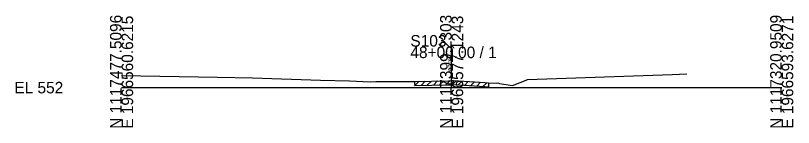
# Model space of a CAD drawing. Extents: x -26 to 163, y -10 to 45020.
# Drawn here: x -25.7 to 162.8, y 7990.3 to 8017.5 of the extents above; entities that cross this region are included whole.
import ezdxf

# ---------------------------------------------------------------- set-up
doc = ezdxf.new("R2010")
doc.units = 0
for name, color, linetype in [('RD_GPK_XS_Cell', 7, 'Continuous'), ('RD_XS_ExGround', 7, 'Continuous'), ('RD_XS_ExPaveRet', 7, 'Continuous'), ('RD_XS_TX_Elev_EX', 7, 'Continuous')]:
    doc.layers.add(name, color=color, linetype=linetype)

msp = doc.modelspace()

# ---------------------------------------------------------------- linework, layer by layer
at = {"layer": 'RD_GPK_XS_Cell'}
for p, q in [((80, 8000), (80, 8009.97)), ((0, 8000), (80, 8000)), ((80, 8000), (160, 8000))]:
    msp.add_line(p, q, dxfattribs=at)
at = {"layer": 'RD_XS_ExGround'}
for p, q in [((133.48, 8003.19), (136.98, 8003.32)), ((0, 8002.93), (23.26, 8002.54)), ((23.26, 8002.54), (31.74, 8002.37)), ((31.74, 8002.37), (48.23, 8001.83)), ((48.23, 8001.83), (55.24, 8001.63)), ((55.24, 8001.63), (60.22, 8001.44)), ((60.22, 8001.44), (61.64, 8001.45)), ((61.64, 8001.45), (63.29, 8001.49)), ((63.29, 8001.49), (68.82, 8001.51)), ((68.82, 8001.51), (71.09, 8001.51)), ((71.09, 8001.51), (79.23, 8001.68)), ((79.23, 8001.68), (80, 8001.7)), ((80, 8001.7), (80.43, 8001.72)), ((80.43, 8001.72), (88.06, 8001.23)), ((94.78, 8000.54), (98.06, 8001.83)), ((98.06, 8001.83), (98.38, 8001.98)), ((98.38, 8001.98), (133.48, 8003.19)), ((88.06, 8001.23), (88.95, 8001.17)), ((88.95, 8001.17), (90.85, 8001.1)), ((90.85, 8001.1), (91.22, 8001.13)), ((91.22, 8001.13), (91.6, 8001.01)), ((91.6, 8001.01), (94.78, 8000.54))]:
    msp.add_line(p, q, dxfattribs=at)
at = {"layer": 'RD_XS_ExPaveRet'}
for p, q in [((71.09, 8000.51), (72.11, 8001.53)), ((71.09, 8000.51), (71.09, 8001.51)), ((72.59, 8000.54), (73.61, 8001.56)), ((74.09, 8000.57), (75.11, 8001.59)), ((75.59, 8000.6), (76.61, 8001.63)), ((77.09, 8000.64), (78.11, 8001.66)), ((78.59, 8000.67), (79.62, 8001.69)), ((80.09, 8000.71), (81.06, 8001.68)), ((81.59, 8000.64), (82.53, 8001.58)), ((83.09, 8000.55), (84.03, 8001.49)), ((84.59, 8000.45), (85.53, 8001.39)), ((71.09, 8000.51), (79.23, 8000.68)), ((79.23, 8000.68), (80, 8000.7)), ((80, 8000.7), (80.43, 8000.72)), ((80.43, 8000.72), (88.06, 8000.23)), ((86.09, 8000.35), (87.03, 8001.29)), ((87.59, 8000.26), (88.53, 8001.2)), ((88.06, 8000.23), (88.95, 8000.17)), ((88.95, 8001.17), (88.95, 8000.17))]:
    msp.add_line(p, q, dxfattribs=at)

# ---------------------------------------------------------------- texts
at = {"layer": 'RD_GPK_XS_Cell'}
for s, p in [('N 1117477.5096', (0, 7990)), ('E 1966560.6215', (2.8, 7990)), ('N 1117399.2303', (80, 7990)), ('E 1966577.1243', (82.8, 7990)), ('N 1117320.9509', (160, 7990)), ('E 1966593.6271', (162.8, 7990))]:
    msp.add_text(s, height=2.8, rotation=90, dxfattribs=at).set_placement(p)
for s, p in [('S103', (70, 8009.97)), ('48+00.00 / 1', (70, 8007.17)), ('EL 552', (-26, 7998.6))]:
    msp.add_text(s, height=2.8, dxfattribs=at).set_placement(p)
at = {"layer": 'RD_XS_TX_Elev_EX'}
msp.add_text('553.70', height=0.8, rotation=90, dxfattribs=at).set_placement((79.9, 8003.7))

doc.saveas('drawing.dxf')
